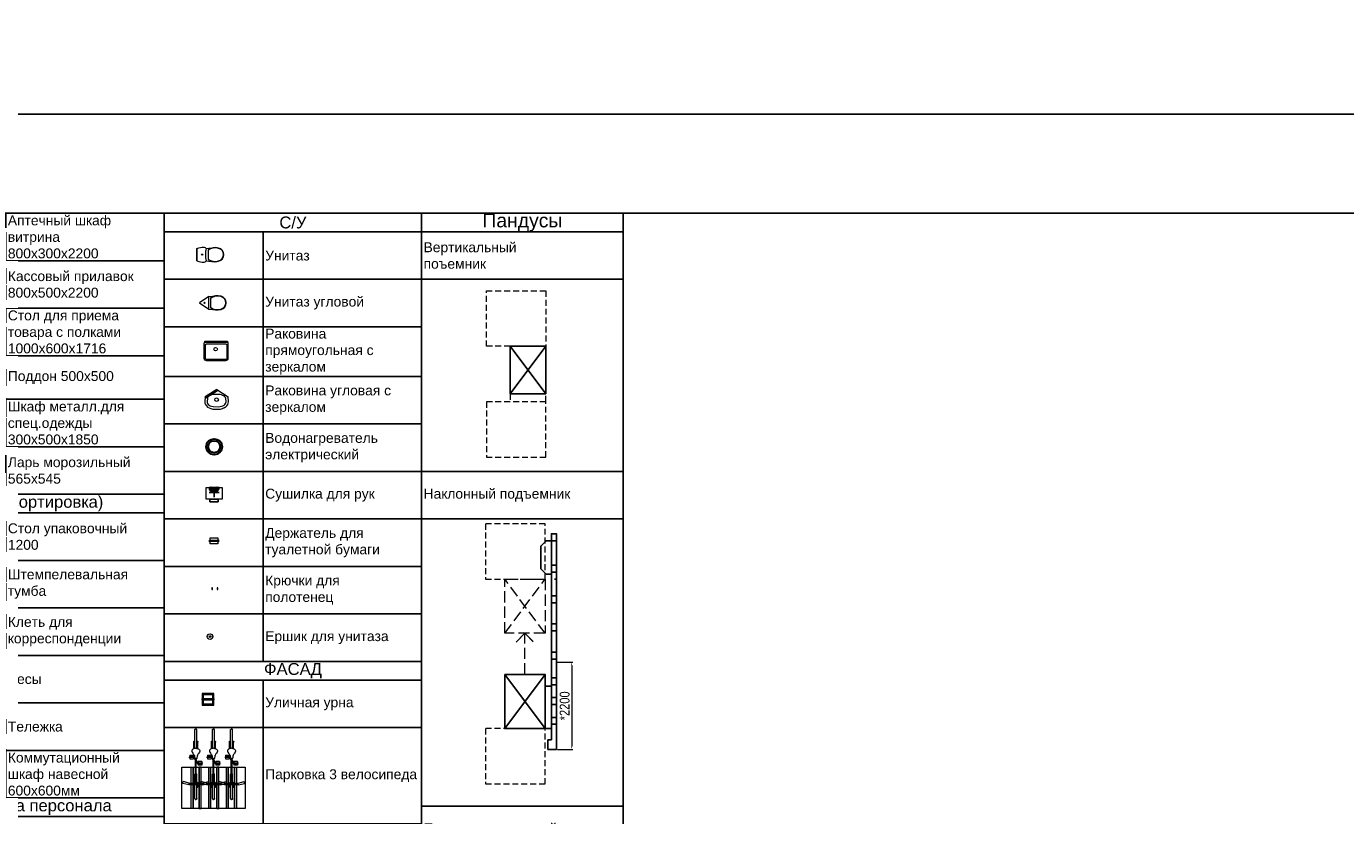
# Model space of a CAD drawing. Header units: millimetres. Extents: x -692150 to 2662533, y -95416 to 65084.
# Tile 463 of 656: x -49986 to -16668, y -42673 to -22735. Entities that reach past the tile are written whole.
import ezdxf
from ezdxf import colors
from ezdxf.entities.mleader import LeaderData, LeaderLine
from ezdxf.math import Vec2, Vec3

# ---------------------------------------------------------------- set-up
doc = ezdxf.new("R2010")
doc.units = ezdxf.units.MM
for name, pattern in [('( Hidden )', [0.375, 0.25, -0.125]), ('HIDDENX2', [19.05, 12.7, -6.35]), ('Невидимая', [391.222223, 282.222223, -109])]:
    doc.linetypes.add(name, pattern=pattern)
doc.layers.get('Defpoints').update_dxf_attribs({"color": 30})
doc.layers.add('09_АР_Мебель', color=7, linetype='Continuous', lineweight=9, true_color=0x000000)
doc.layers.add('1. ПОДЛОЖКА', color=7, linetype='Continuous', lineweight=0, true_color=0x9b9292)
for name, color, linetype, lineweight in [('10_АР_Мебель размеры', 255, 'Continuous', 0), ('16_АР_Благоустройство', 7, 'Continuous', 25), ('20_АР_Сантехника', 250, 'Continuous', 0)]:
    doc.layers.add(name, color=color, linetype=linetype, lineweight=lineweight)
for name, color, linetype in [('24_АС_МГН', 10, 'Continuous'), ('ВК', 7, 'Continuous'), ('ЭОМ', 7, 'Continuous')]:
    doc.layers.add(name, color=color, linetype=linetype)
doc.styles.add('_ТЕКСТОВЫЙ', font='arial.ttf', dxfattribs={"width": 0.8})
doc.styles.add('HVAC_AEP', font='arial.ttf')
doc.styles.get("Standard").update_dxf_attribs({"font": 'arial.ttf'})
doc.dimstyles.new('Rosbank', dxfattribs={"dimtxt": 150, "dimasz": 80, "dimexe": 30, "dimexo": 30, "dimgap": 50, "dimtad": 1, "dimdec": 0, "dimrnd": 5, "dimtxsty": 'Standard', "dimcen": 0, "dimclrd": 256, "dimclre": 256, "dimclrt": 256, "dimadec": 0, "dimazin": 0, "dimtfac": 1, "dimtdec": 0, "dimtmove": 0, "dimatfit": 3, "dimfxl": 1, "dimlwd": -1, "dimlwe": -1, "dimarcsym": 0})

# ---------------------------------------------------------------- blocks, each defined once
blk = doc.blocks.new('*T217')
at = {"color": 0, "linetype": 'ByBlock', "lineweight": 9, "transparency": 16777216}
blk.add_line((0, 0), (6500, 0), dxfattribs=at)
at = {"color": 0, "linetype": 'ByBlock', "lineweight": -2, "transparency": 16777216}
for p, q in [((0, 0), (0, -7100)), ((2500, 0), (2500, -7100)), ((6500, 0), (6500, -7100)), ((0, -1200), (6500, -1200)), ((0, -2400), (6500, -2400)), ((0, -3600), (6500, -3600)), ((0, -4700), (6500, -4700)), ((0, -5900), (6500, -5900)), ((0, -7100), (6500, -7100))]:
    blk.add_line(p, q, dxfattribs=at)
at = {"color": 0, "transparency": 16777216, "char_height": 250, "width": 3900, "attachment_point": 4, "style": 'HVAC_AEP'}
for s, insert in [('Аптечный шкаф^Jвитрина^J800х300х2200', (2550, -600)), ('Кассовый прилавок^J800х500х2200', (2550, -1800)), ('Стол для приема^Jтовара с полками^J1000х600х1716', (2550, -3000)), ('Поддон 500х500', (2550, -4150)), ('Шкаф металл.для^Jспец.одежды^J300х500х1850', (2550, -5300)), ('Ларь морозильный^J565х545', (2550, -6500))]:
    blk.add_mtext(s, dxfattribs=dict(at, insert=insert))
blk = doc.blocks.new('*T218')
at = {"color": 0, "linetype": 'ByBlock', "lineweight": -2, "transparency": 16777216}
for p, q in [((0, 0), (6500, 0)), ((0, 0), (0, -7670)), ((6500, 0), (6500, -7670)), ((0, -470), (6500, -470)), ((2500, -470), (2500, -7670)), ((0, -1670), (6500, -1670)), ((0, -2870), (6500, -2870)), ((0, -4070), (6500, -4070)), ((0, -5270), (6500, -5270)), ((0, -6470), (6500, -6470)), ((0, -7670), (6500, -7670))]:
    blk.add_line(p, q, dxfattribs=at)
at = {"color": 0, "lineweight": 15, "transparency": 16777216, "style": 'HVAC_AEP'}
for s, insert, char_height, width, attachment_point in [('БЭК (сортировка)', (3250, -235), 300, 6497, 5), ('Стол упаковочный^J1200', (2550, -1070), 250, 3900, 4), ('Штемпелевальная^Jтумба', (2550, -2270), 250, 3900, 4), ('Клеть для^Jкорреспонденции', (2550, -3470), 250, 3900, 4), ('Весы', (2550, -4670), 250, 3900, 4), ('Тележка', (2550, -5870), 250, 3900, 4), ('Коммутационный^Jшкаф навесной^J600х600мм', (2550, -7070), 250, 3900, 4)]:
    blk.add_mtext(s, dxfattribs=dict(at, insert=insert, char_height=char_height, width=width, attachment_point=attachment_point))
blk = doc.blocks.new('*T219')
at = {"color": 0, "linetype": 'ByBlock', "lineweight": -2, "transparency": 16777216}
for p, q in [((0, 0), (6500, 0)), ((0, 0), (0, -12370)), ((6500, 0), (6500, -12370)), ((0, -470), (6500, -470)), ((2500, -470), (2500, -12370)), ((0, -1770), (6500, -1770)), ((0, -3070), (6500, -3070)), ((0, -4370), (6500, -4370)), ((0, -5670), (6500, -5670)), ((0, -6970), (6500, -6970)), ((0, -8270), (6500, -8270)), ((0, -9570), (6500, -9570)), ((0, -10870), (6500, -10870)), ((0, -12370), (6500, -12370))]:
    blk.add_line(p, q, dxfattribs=at)
at = {"color": 0, "lineweight": 15, "transparency": 16777216, "style": 'HVAC_AEP'}
for s, insert, char_height, width, attachment_point in [('Комната персонала', (3250, -235), 300, 6497, 5), ('Стул ISO (черная^Jткань)', (2550, -1120), 250, 3900, 4), ('Кухонная тумба^Jнапольная с мойкой', (2550, -2420), 250, 3900, 4), ('Кухонный шкаф 600', (2550, -3720), 250, 3900, 4), ('Кухонная тумба^Jнапольная с дверцей^J600', (2550, -5020), 250, 3900, 4), ('Кухонная тумба^Jнапольная с ящиком^J800', (2550, -6320), 250, 3900, 4), ('Кухонный шкаф^Jнавесной 600', (2550, -7620), 250, 3900, 4), ('Кухонный шкаф^Jнавесной 400', (2550, -8920), 250, 3900, 4), ('Стол обеденный^JСтол (розетка для^Jчайника)', (2550, -10220), 250, 3900, 4), ('Холодильник^JХолодильник^J(розетка под СВЧ)', (2550, -11620), 250, 3900, 4)]:
    blk.add_mtext(s, dxfattribs=dict(at, insert=insert, char_height=char_height, width=width, attachment_point=attachment_point))
blk = doc.blocks.new('*T220')
at = {"color": 0, "linetype": 'ByBlock', "lineweight": -2, "transparency": 16777216}
for p, q in [((0, 0), (6500, 0)), ((0, 0), (0, -11322)), ((6500, 0), (6500, -11322)), ((0, -470), (6500, -470)), ((2500, -470), (2500, -11322)), ((0, -1670), (6500, -1670)), ((0, -2870), (6500, -2870)), ((0, -4122), (6500, -4122)), ((0, -5322), (6500, -5322)), ((0, -6522), (6500, -6522)), ((0, -7722), (6500, -7722)), ((0, -8922), (6500, -8922)), ((0, -10122), (6500, -10122)), ((0, -11322), (6500, -11322))]:
    blk.add_line(p, q, dxfattribs=at)
at = {"color": 0, "lineweight": 15, "transparency": 16777216, "style": 'HVAC_AEP'}
for s, insert, char_height, width, attachment_point in [('С/У', (3250, -235), 300, 6497, 5), ('Унитаз', (2550, -1070), 250, 3900, 4), ('Унитаз угловой', (2550, -2270), 250, 3900, 4), ('Раковина прямоугольная с зеркалом', (2550, -3496), 250, 3900, 4), ('Раковина угловая с зеркалом', (2550, -4722), 250, 3900, 4), ('Водонагреватель^Jэлектрический', (2550, -5922), 250, 3900, 4), ('Сушилка для рук', (2550, -7122), 250, 3900, 4), ('Держатель для^Jтуалетной бумаги', (2550, -8322), 250, 3900, 4), ('Крючки для^Jполотенец', (2550, -9522), 250, 3900, 4), ('Ершик для унитаза', (2550, -10722), 250, 3900, 4)]:
    blk.add_mtext(s, dxfattribs=dict(at, insert=insert, char_height=char_height, width=width, attachment_point=attachment_point))
blk = doc.blocks.new('A$C31D87A00')
at = {"layer": '1. ПОДЛОЖКА', "flags": 128}
for points in [[(0, -159), (0, 159, -0.088516), (179, 190, -0.216396), (231, 156), (443, 178)], [(0, 159), (0, -159, 0.088516), (179, -190, 0.236942), (231, -156), (443, -178)], [(231, 156, 0.100176), (231, -156, -2.834723)], [(280, 122), (280, -122, 0.234943), (548, -166, 0.79706), (548, 165, 0.235162), (280, 122, 0.760119)]]:
    blk.add_lwpolyline(points, format="xyb", dxfattribs=at)
blk.add_lwpolyline([(280, 112), (280, -113, 0.238364), (546, -158, 0.798234), (546, 157, 0.238588)], format="xyb", close=True, dxfattribs=at)
at = {"layer": '1. ПОДЛОЖКА'}
blk.add_circle((132, 0), 15, dxfattribs=at)
at = {"layer": '20_АР_Сантехника', "flags": 128}
for points in [[(0, -159), (0, 159, -0.088516), (179, 190, -0.216396), (231, 156), (443, 178)], [(0, 159), (0, -159, 0.088516), (179, -190, 0.236942), (231, -156), (443, -178)], [(231, 156, 0.100176), (231, -156, -2.834723)], [(280, 122), (280, -122, 0.234943), (548, -166, 0.79706), (548, 165, 0.235162), (280, 122, 0.760119)]]:
    blk.add_lwpolyline(points, format="xyb", dxfattribs=at)
blk.add_lwpolyline([(280, 112), (280, -113, 0.238364), (546, -158, 0.798234), (546, 157, 0.238588)], format="xyb", close=True, dxfattribs=at)
at = {"layer": '20_АР_Сантехника'}
blk.add_circle((132, 0), 15, dxfattribs=at)
blk = doc.blocks.new('A$C13E67AF4')
at = {"layer": '1. ПОДЛОЖКА', "flags": 128}
for points in [[(240, 160), (0, 0), (240, -160)], [(240, 160), (443, 178)], [(240, -160), (240, 160)], [(240, -160), (443, -178)]]:
    blk.add_lwpolyline(points, dxfattribs=at)
blk.add_lwpolyline([(280, 122), (280, -122, 0.234943), (548, -166, 0.79706), (548, 165, 0.235162), (280, 122, 0.760119)], format="xyb", dxfattribs=at)
blk.add_lwpolyline([(280, 112), (280, -113, 0.238364), (546, -158, 0.798234), (546, 157, 0.238588)], format="xyb", close=True, dxfattribs=at)
at = {"layer": '1. ПОДЛОЖКА'}
blk.add_circle((132, 0), 15, dxfattribs=at)
at = {"layer": '20_АР_Сантехника', "flags": 128}
for points in [[(240, 160), (0, 0), (240, -160)], [(240, 160), (443, 178)], [(240, -160), (240, 160)], [(240, -160), (443, -178)]]:
    blk.add_lwpolyline(points, dxfattribs=at)
blk.add_lwpolyline([(280, 122), (280, -122, 0.234943), (548, -166, 0.79706), (548, 165, 0.235162), (280, 122, 0.760119)], format="xyb", dxfattribs=at)
blk.add_lwpolyline([(280, 112), (280, -113, 0.238364), (546, -158, 0.798234), (546, 157, 0.238588)], format="xyb", close=True, dxfattribs=at)
at = {"layer": '20_АР_Сантехника'}
blk.add_circle((132, 0), 15, dxfattribs=at)
blk = doc.blocks.new('A$C62AB405E')
at = {"layer": '1. ПОДЛОЖКА', "flags": 128}
for points in [[(-240, 0), (240, 0, -0.414214), (300, -60), (300, -440, -0.414214), (240, -500), (-240, -500, -0.414214), (-300, -440), (-300, -60, -0.414214)], [(-240, -73), (240, -73, -0.414214), (270, -103), (270, -440, -0.414214), (240, -470), (-240, -470, -0.414214), (-270, -440), (-270, -103, -0.414214)], [(35, -207, -0.967996), (-58, -207, -0.967996)]]:
    blk.add_lwpolyline(points, format="xyb", close=True, dxfattribs=at)
blk.add_lwpolyline([(-284, 0), (284, 0), (284, -38), (-284, -38)], close=True, dxfattribs=at)
at = {"layer": '20_АР_Сантехника', "flags": 128}
for points in [[(-240, 0), (240, 0, -0.414214), (300, -60), (300, -440, -0.414214), (240, -500), (-240, -500, -0.414214), (-300, -440), (-300, -60, -0.414214)], [(-240, -73), (240, -73, -0.414214), (270, -103), (270, -440, -0.414214), (240, -470), (-240, -470, -0.414214), (-270, -440), (-270, -103, -0.414214)], [(35, -207, -0.967996), (-58, -207, -0.967996)]]:
    blk.add_lwpolyline(points, format="xyb", close=True, dxfattribs=at)
blk.add_lwpolyline([(-284, 0), (284, 0), (284, -38), (-284, -38)], close=True, dxfattribs=at)
blk = doc.blocks.new('A$C0FE146CA')
at = {"layer": '1. ПОДЛОЖКА', "flags": 128}
for points in [[(0, 0), (-289, -185)], [(-289, -185), (0, 0)], [(0, 0), (287, -187)], [(16, -25), (0, 0)], [(-289, -185), (-302, -316), (-298, -352), (-283, -386), (-260, -418), (-229, -446), (-191, -469), (-148, -486), (-101, -496), (48, -500), (96, -496), (143, -486), (187, -469), (224, -446), (256, -418), (279, -386), (293, -352), (298, -316), (287, -187)], [(-273, -210), (-289, -185)], [(-273, -210), (16, -25)], [(-227, -114), (-227, -114)], [(222, -114), (222, -114)], [(187, -469), (143, -486)], [(224, -446), (187, -469)]]:
    blk.add_lwpolyline(points, dxfattribs=at)
blk.add_lwpolyline([(187, -167), (158, -151), (124, -138), (87, -130), (47, -127), (-92, -130), (-129, -138), (-163, -151), (-191, -167), (-214, -186), (-229, -207), (-237, -226), (-241, -314), (-238, -337), (-229, -357), (-214, -378), (-191, -397), (-163, -413), (-129, -426), (-92, -434), (47, -437), (87, -434), (124, -426), (158, -413), (187, -397), (209, -378), (225, -357), (234, -336), (237, -314), (233, -226), (225, -207), (209, -186)], close=True, dxfattribs=at)
blk.add_lwpolyline([(41, -261, -0.967996), (-51, -261, -0.967996)], format="xyb", close=True, dxfattribs=at)
at = {"layer": '20_АР_Сантехника', "flags": 128}
for points in [[(0, 0), (-289, -185)], [(-289, -185), (0, 0)], [(0, 0), (287, -187)], [(16, -25), (0, 0)], [(-289, -185), (-302, -316), (-298, -352), (-283, -386), (-260, -418), (-229, -446), (-191, -469), (-148, -486), (-101, -496), (48, -500), (96, -496), (143, -486), (187, -469), (224, -446), (256, -418), (279, -386), (293, -352), (298, -316), (287, -187)], [(-273, -210), (-289, -185)], [(-273, -210), (16, -25)], [(-227, -114), (-227, -114)], [(222, -114), (222, -114)], [(187, -469), (143, -486)], [(224, -446), (187, -469)]]:
    blk.add_lwpolyline(points, dxfattribs=at)
blk.add_lwpolyline([(187, -167), (158, -151), (124, -138), (87, -130), (47, -127), (-92, -130), (-129, -138), (-163, -151), (-191, -167), (-214, -186), (-229, -207), (-237, -226), (-241, -314), (-238, -337), (-229, -357), (-214, -378), (-191, -397), (-163, -413), (-129, -426), (-92, -434), (47, -437), (87, -434), (124, -426), (158, -413), (187, -397), (209, -378), (225, -357), (234, -336), (237, -314), (233, -226), (225, -207), (209, -186)], close=True, dxfattribs=at)
blk.add_lwpolyline([(41, -261, -0.967996), (-51, -261, -0.967996)], format="xyb", close=True, dxfattribs=at)
blk = doc.blocks.new('A$C436D765E')
at = {"layer": '09_АР_Мебель', "lineweight": 0}
for radius in [200, 150]:
    blk.add_circle((0, 0), radius, dxfattribs=at)
at = {"layer": '1. ПОДЛОЖКА'}
for radius in [200, 150]:
    blk.add_circle((0, 0), radius, dxfattribs=at)
at = {"layer": 'ВК', "color": 162, "lineweight": 30, "true_color": 0x002eb8}
for radius in [200, 150]:
    blk.add_circle((0, 0), radius, dxfattribs=at)
blk = doc.blocks.new('A$C393234FD')
at = {"layer": '09_АР_Мебель'}
for radius in [70, 23.1]:
    blk.add_circle((0, 0), radius, dxfattribs=at)
at = {"layer": '1. ПОДЛОЖКА'}
for radius in [70, 23.1]:
    blk.add_circle((0, 0), radius, dxfattribs=at)
blk = doc.blocks.new('A$C409F62D7')
at = {"layer": 'ЭОМ', "linetype": 'Continuous'}
h = blk.add_hatch(color=5, dxfattribs=at)
edge = h.paths.add_edge_path()
edge.add_line((-250, 0), (-125, 0))
edge.add_line((-125, 0), (-125, 125))
edge.add_arc((-125, 0), 125, 90, 180)
edge = h.paths.add_edge_path()
edge.add_arc((-125, 0), 125, 360, 450)
edge.add_line((-125, 125), (-125, 0))
edge.add_line((-125, 0), (0, 0))
at = {"layer": 'ЭОМ', "color": 5, "linetype": 'Continuous'}
for p, q in [((-125, 125), (-250, 125)), ((-250, 0), (0, 0)), ((-125, 125), (-125, 250)), ((-125, 125), (0, 125))]:
    blk.add_line(p, q, dxfattribs=at)
blk.add_arc((-125, 0), 125, 0, 180, dxfattribs=at)
for p in [(-200, 0), (-50, 0)]:
    blk.add_point(p, dxfattribs=at)
blk = doc.blocks.new('A$C78871F88')
at = {"layer": '1. ПОДЛОЖКА'}
for points in [[(0, 0), (-401, 0), (-401, 300), (0, 300)], [(-308, -64), (-100, -64), (-100, 0), (-308, 0)]]:
    blk.add_lwpolyline(points, close=True, dxfattribs=at)
at = {"layer": '20_АР_Сантехника', "flags": 128}
for points in [[(-401, 300), (0, 300), (0, 0), (-401, 0)], [(-308, 0), (-100, 0), (-100, -64), (-308, -64)]]:
    blk.add_lwpolyline(points, close=True, dxfattribs=at)
at = {"layer": 'ЭОМ', "lineweight": 15, "rotation": 180}
blk.add_blockref('A$C409F62D7', (-325, 300), dxfattribs=at)
blk = doc.blocks.new('A$C0C935C89')
at = {"layer": '1. ПОДЛОЖКА'}
for points in [[(0, -150), (-200, -150), (-200, 0), (0, 0)], [(-217, -58), (-200, -58), (-200, -99), (-217, -99)], [(0, -69), (-200, -69), (-200, -82), (0, -82)], [(16, -99), (0, -99), (0, -54), (16, -54)]]:
    blk.add_lwpolyline(points, close=True, dxfattribs=at)
at = {"layer": '20_АР_Сантехника', "flags": 128}
for points in [[(-200, 0), (0, 0), (0, -150), (-200, -150)], [(-200, -58), (-217, -58), (-217, -99), (-200, -99)], [(16, -54), (0, -54), (0, -96), (16, -96)]]:
    blk.add_lwpolyline(points, close=True, dxfattribs=at)
for points in [[(0, -69), (-200, -69)], [(0, -82), (-200, -82)]]:
    blk.add_lwpolyline(points, dxfattribs=at)
blk = doc.blocks.new('A$C430C167F')
at = {"layer": '1. ПОДЛОЖКА'}
for points in [[(16, 0), (0, 0), (0, -42), (16, -42)], [(136, -42), (152, -42), (152, 0), (136, 0)]]:
    blk.add_lwpolyline(points, close=True, dxfattribs=at)
at = {"layer": '20_АР_Сантехника', "flags": 128}
for points in [[(16, 0), (0, 0), (0, -42), (16, -42)], [(152, 0), (136, 0), (136, -42), (152, -42)]]:
    blk.add_lwpolyline(points, close=True, dxfattribs=at)
blk = doc.blocks.new('МГН')
at = {"layer": '24_АС_МГН', "color": 240, "linetype": '( Hidden )', "lineweight": 5, "ltscale": 600}
for points in [[(0, -1800), (0, -400), (1501, -400), (1501, -1800), (0, -1800)], [(601, -2000), (601, -1800)], [(1501, -1800), (1501, -2000)], [(1501, -4600), (1501, -3200), (0, -3200), (0, -4600), (1501, -4600)]]:
    blk.add_lwpolyline(points, dxfattribs=at)
at = {"layer": '24_АС_МГН', "color": 240}
blk.add_lwpolyline([(1501, -2000), (601, -3200), (1501, -3200), (1501, -2000), (601, -2000), (1501, -3200), (601, -3200), (601, -2000), (1501, -2000)], dxfattribs=at)
blk = doc.blocks.new('*T226')
at = {"color": 0, "linetype": 'ByBlock', "lineweight": -2, "transparency": 16777216}
for p, q in [((0, 0), (5089, 0)), ((0, 0), (0, -24763)), ((5089, 0), (5089, -24763)), ((0, -470), (5089, -470)), ((0, -1670), (5089, -1670)), ((0, -6522), (5089, -6522)), ((0, -7722), (5089, -7722)), ((0, -14975), (5089, -14975)), ((0, -16175), (5089, -16175)), ((0, -23563), (5089, -23563)), ((0, -24763), (5089, -24763))]:
    blk.add_line(p, q, dxfattribs=at)
at = {"color": 0, "lineweight": 15, "transparency": 16777216, "style": 'HVAC_AEP'}
for s, insert, char_height, width, attachment_point in [('Пандусы', (2545, -235), 350, 5086.26, 5), ('Вертикальный^Jпоъемник', (50, -1070), 250, 4989.26, 4), ('Наклонный подъемник ', (50, -7122), 250, 4989.26, 4), ('Пандус с площадкой', (50, -15575), 250, 4989.26, 4)]:
    blk.add_mtext(s, dxfattribs=dict(at, insert=insert, char_height=char_height, width=width, attachment_point=attachment_point))
blk = doc.blocks.new('*D69')
at = {"layer": '24_АС_МГН', "lineweight": 0, "transparency": 16777216}
for p, q in [((-4300, -315), (-4300, -703)), ((-2100, -315), (-2100, -703)), ((-2180, -673), (-4220, -673))]:
    blk.add_line(p, q, dxfattribs=at)
at = {"layer": '24_АС_МГН', "lineweight": 30, "transparency": 16777216}
for points in [[(-4220, -660), (-4220, -686), (-4300, -673)], [(-2180, -660), (-2180, -686), (-2100, -673)]]:
    blk.add_solid(points, dxfattribs=at)
at = {"layer": 'Defpoints', "color": 0, "lineweight": 30, "transparency": 16777216}
for p in [(-4300, -285), (-2100, -285), (-4300, -673)]:
    blk.add_point(p, dxfattribs=at)
at = {"layer": '24_АС_МГН', "lineweight": 0, "transparency": 16777216, "insert": (-3200, -495), "char_height": 250, "attachment_point": 5, "style": '_ТЕКСТОВЫЙ'}
blk.add_mtext('*2200', dxfattribs=at)
blk = doc.blocks.new('_Dot')
at = {"color": 0, "linetype": 'ByBlock', "lineweight": -2}
blk.add_line((-0.5, 0), (-1, 0), dxfattribs=at)
at = {"color": 0, "linetype": 'ByBlock', "const_width": 0.5}
blk.add_lwpolyline([(-0.25, 0, 1), (0.25, 0, 1)], format="xyb", close=True, dxfattribs=at)
blk = doc.blocks.new('*T232')
at = {"color": 0, "linetype": 'ByBlock', "lineweight": -2, "transparency": 16777216}
for p, q in [((0, 0), (6500, 0)), ((0, 0), (0, -13160)), ((6500, 0), (6500, -13160)), ((0, -470), (6500, -470)), ((2500, -470), (2500, -13160)), ((0, -1670), (6500, -1670)), ((0, -4106), (6500, -4106)), ((0, -6559), (6500, -6559)), ((0, -9073), (6500, -9073)), ((0, -10313), (6500, -10313)), ((0, -11582), (6500, -11582)), ((0, -13160), (6500, -13160))]:
    blk.add_line(p, q, dxfattribs=at)
at = {"color": 0, "lineweight": 15, "transparency": 16777216, "style": 'HVAC_AEP'}
for s, insert, char_height, width, attachment_point in [('ФАСАД', (3250, -235), 300, 6497, 5), ('Уличная урна', (2550, -1070), 250, 3900, 4), ('Парковка 3 велосипеда ', (2550, -2888), 250, 3900, 4), ('Парковка 2 велосипеда ', (2550, -5333), 250, 3900, 4), ('Тактильная плитка^J500х500х5мм^J(высота тактильных^Jрифов 5 мм)^JЦвет: Желтый', (2550, -7816), 250, 3900, 4), ('Почтовый ящик^JУличный', (2550, -9693), 250, 3900, 4), ('Решетка грязесборная в тамбур', (2550, -10948), 250, 3900, 4), ('Решетка грязесборная^Jплощадка перед входом', (2550, -12371), 250, 3900, 4)]:
    blk.add_mtext(s, dxfattribs=dict(at, insert=insert, char_height=char_height, width=width, attachment_point=attachment_point))
blk = doc.blocks.new('A$C03ED3497')
at = {"layer": '16_АР_Благоустройство', "lineweight": 0}
for points in [[(-150, -164), (150, -164), (150, 136), (-150, 136)], [(150, 136), (-150, 136), (-150, -164), (150, -164)], [(-145, -159), (145, -159), (145, 131), (-145, 131)], [(-145, 0), (145, 0), (145, -23), (-145, -23)], [(-125, -139), (125, -139), (125, 111), (-125, 111)], [(125, -139), (-125, -139), (-125, 111), (125, 111)], [(-125, -23), (125, -23), (125, 0), (-125, 0)]]:
    blk.add_lwpolyline(points, close=True, dxfattribs=at)
blk = doc.blocks.new('A$C515B42CB')
at = {"layer": '09_АР_Мебель'}
for p, q in [((-408, 342), (-453, 330)), ((-369, 190), (-408, 342)), ((-1292, 37), (-1750, 37)), ((-1285, 62), (-1473, 62)), ((-1473, 42), (-1473, 62)), ((-1291, 42), (-1473, 42)), ((-1468, 64), (-1468, 62)), ((-1468, 64), (-1449, 64)), ((-1465, 66), (-1465, 64)), ((-1465, 66), (-1452, 66)), ((-1465, 42), (-1465, 37)), ((-1452, 66), (-1452, 64)), ((-1452, 42), (-1452, 37)), ((-1449, 64), (-1449, 62)), ((-485, 24), (-1028, 24)), ((-925, 66), (-1008, 24)), ((-900, 61), (-978, 24)), ((-959, 162), (-959, 72)), ((-959, 162), (-866, 162)), ((-959, 72), (-866, 72)), ((-929, 162), (-929, 168)), ((-929, 168), (-913, 168)), ((-929, 72), (-929, 66)), ((-929, 66), (-913, 66)), ((-923, 72), (-923, 162)), ((-919, 172), (-913, 172)), ((-919, 172), (-919, 168)), ((-906, 172), (-913, 172)), ((-896, 168), (-913, 168)), ((-913, 72), (-913, 162)), ((-896, 66), (-913, 66)), ((-906, 172), (-906, 168)), ((-902, 72), (-902, 162)), ((-900, 66), (-900, 61)), ((-896, 162), (-896, 168)), ((-896, 72), (-896, 66)), ((-866, 162), (-866, 72)), ((-441, 37), (-625, 37)), ((-477, 27), (-441, 27)), ((-405, 24), (-468, 24)), ((-414, 179), (-453, 330)), ((-441, 37), (-441, 27)), ((-421, 31), (-421, 24)), ((-369, 190), (-414, 179)), ((-405, 42), (-410, 42)), ((-405, 181), (-405, -157)), ((-374, 189), (-374, -165)), ((-313, 62), (-374, 62)), ((-313, 42), (-374, 42)), ((-30, 37), (-374, 37)), ((-318, 64), (-337, 64)), ((-337, 64), (-337, 62)), ((-321, 66), (-333, 66)), ((-333, 66), (-333, 64)), ((-333, 42), (-333, 37)), ((-321, 66), (-321, 64)), ((-321, 42), (-321, 37)), ((-318, 64), (-318, 62)), ((-313, 42), (-313, 62)), ((-1292, -13), (-1750, -13)), ((-1291, -18), (-1473, -18)), ((-1473, -38), (-1473, -18)), ((-1285, -38), (-1473, -38)), ((-1468, -40), (-1468, -38)), ((-1468, -40), (-1449, -40)), ((-1465, -18), (-1465, -13)), ((-1465, -42), (-1465, -40)), ((-1465, -42), (-1452, -42)), ((-1452, -18), (-1452, -13)), ((-1452, -42), (-1452, -40)), ((-1449, -40), (-1449, -38)), ((-1120, -138), (-1120, -48)), ((-1120, -48), (-1027, -48)), ((-1120, -138), (-1027, -138)), ((-1090, -48), (-1090, -42)), ((-1090, -42), (-1073, -42)), ((-1090, -138), (-1090, -144)), ((-1090, -144), (-1073, -144)), ((-1086, -37), (-1008, 0)), ((-1086, -42), (-1086, -37)), ((-1084, -48), (-1084, -138)), ((-1080, -148), (-1080, -144)), ((-1080, -148), (-1073, -148)), ((-1057, -42), (-1073, -42)), ((-1073, -48), (-1073, -138)), ((-1057, -144), (-1073, -144)), ((-1067, -148), (-1073, -148)), ((-1067, -148), (-1067, -144)), ((-1063, -48), (-1063, -138)), ((-1061, -42), (-978, 0)), ((-1057, -48), (-1057, -42)), ((-1057, -138), (-1057, -144)), ((-485, 0), (-1027, 0)), ((-1027, -138), (-1027, -48)), ((-441, -13), (-625, -13)), ((-477, -3), (-441, -3)), ((-405, 0), (-468, 0)), ((-414, -155), (-453, -306)), ((-408, -318), (-453, -306)), ((-441, -3), (-441, -13)), ((-421, -7), (-421, 0)), ((-369, -166), (-414, -155)), ((-405, -18), (-410, -18)), ((-369, -166), (-408, -318)), ((-405, -38), (-374, -38)), ((-30, -13), (-374, -13)), ((-313, -18), (-374, -18)), ((-313, -38), (-374, -38)), ((-337, -40), (-337, -38)), ((-318, -40), (-337, -40)), ((-333, -18), (-333, -13)), ((-333, -42), (-333, -40)), ((-321, -42), (-333, -42)), ((-321, -18), (-321, -13)), ((-321, -42), (-321, -40)), ((-318, -40), (-318, -38)), ((-313, -38), (-313, -18))]:
    blk.add_line(p, q, dxfattribs=at)
blk.add_lwpolyline([(-482, 7), (-472, 7), (-472, 17), (-482, 17)], close=True, dxfattribs=at)
for radius in [15, 9.74]:
    blk.add_circle((-477, 12), radius, dxfattribs=at)
for points in [[(-1750, 37), (-1766, 35), (-1779, 26), (-1783, 17), (-1783, 12)], [(-1750, -13), (-1766, -11), (-1779, -2), (-1783, 7), (-1783, 12)], [(-1296, 12), (-1283, 68), (-1254, 105), (-1219, 112), (-1170, 90), (-1134, 61), (-1109, 50), (-1091, 44), (-1065, 41), (-1041, 37), (-1029, 28), (-1026, 12)], [(-1296, 12), (-1283, -44), (-1254, -82), (-1219, -88), (-1170, -66), (-1134, -38), (-1109, -26), (-1091, -20), (-1065, -17), (-1041, -13), (-1029, -4), (-1026, 12)], [(-441, 37), (-433, 52), (-419, 60), (-405, 62)], [(-421, 31), (-417, 39), (-414, 41), (-410, 42)], [(-30, 37), (-14, 35), (-1, 26), (2, 17), (3, 12)], [(-30, -13), (-14, -11), (-1, -2), (2, 7), (3, 12)], [(-441, -13), (-433, -28), (-419, -36), (-405, -38)], [(-421, -7), (-417, -15), (-414, -17), (-410, -18)]]:
    blk.add_spline(points, degree=3, dxfattribs=at)
for points in [[(-625, 37), (-630, 37), (-640, 37), (-649, 31), (-652, 27)], [(-625, -13), (-630, -13), (-640, -13), (-649, -7), (-652, -3)]]:
    blk.add_open_spline(points, degree=3, knots=[0, 0, 0, 0, 0.0159733, 0.03042348, 0.03042348, 0.03042348, 0.03042348], dxfattribs=at)
at = {"layer": '1. ПОДЛОЖКА'}
for p, q in [((-408, 342), (-453, 330)), ((-369, 190), (-408, 342)), ((-1292, 37), (-1750, 37)), ((-1285, 62), (-1473, 62)), ((-1473, 42), (-1473, 62)), ((-1291, 42), (-1473, 42)), ((-1468, 64), (-1468, 62)), ((-1468, 64), (-1449, 64)), ((-1465, 66), (-1465, 64)), ((-1465, 66), (-1452, 66)), ((-1465, 42), (-1465, 37)), ((-1452, 66), (-1452, 64)), ((-1452, 42), (-1452, 37)), ((-1449, 64), (-1449, 62)), ((-485, 24), (-1028, 24)), ((-925, 66), (-1008, 24)), ((-900, 61), (-978, 24)), ((-959, 162), (-959, 72)), ((-959, 162), (-866, 162)), ((-959, 72), (-866, 72)), ((-929, 162), (-929, 168)), ((-929, 168), (-913, 168)), ((-929, 72), (-929, 66)), ((-929, 66), (-913, 66)), ((-923, 72), (-923, 162)), ((-919, 172), (-913, 172)), ((-919, 172), (-919, 168)), ((-906, 172), (-913, 172)), ((-896, 168), (-913, 168)), ((-913, 72), (-913, 162)), ((-896, 66), (-913, 66)), ((-906, 172), (-906, 168)), ((-902, 72), (-902, 162)), ((-900, 66), (-900, 61)), ((-896, 162), (-896, 168)), ((-896, 72), (-896, 66)), ((-866, 162), (-866, 72)), ((-441, 37), (-625, 37)), ((-477, 27), (-441, 27)), ((-405, 24), (-468, 24)), ((-414, 179), (-453, 330)), ((-441, 37), (-441, 27)), ((-421, 31), (-421, 24)), ((-369, 190), (-414, 179)), ((-405, 42), (-410, 42)), ((-405, 181), (-405, -157)), ((-374, 189), (-374, -165)), ((-313, 62), (-374, 62)), ((-313, 42), (-374, 42)), ((-30, 37), (-374, 37)), ((-318, 64), (-337, 64)), ((-337, 64), (-337, 62)), ((-321, 66), (-333, 66)), ((-333, 66), (-333, 64)), ((-333, 42), (-333, 37)), ((-321, 66), (-321, 64)), ((-321, 42), (-321, 37)), ((-318, 64), (-318, 62)), ((-313, 42), (-313, 62)), ((-1292, -13), (-1750, -13)), ((-1291, -18), (-1473, -18)), ((-1473, -38), (-1473, -18)), ((-1285, -38), (-1473, -38)), ((-1468, -40), (-1468, -38)), ((-1468, -40), (-1449, -40)), ((-1465, -18), (-1465, -13)), ((-1465, -42), (-1465, -40)), ((-1465, -42), (-1452, -42)), ((-1452, -18), (-1452, -13)), ((-1452, -42), (-1452, -40)), ((-1449, -40), (-1449, -38)), ((-1120, -138), (-1120, -48)), ((-1120, -48), (-1027, -48)), ((-1120, -138), (-1027, -138)), ((-1090, -48), (-1090, -42)), ((-1090, -42), (-1073, -42)), ((-1090, -138), (-1090, -144)), ((-1090, -144), (-1073, -144)), ((-1086, -37), (-1008, 0)), ((-1086, -42), (-1086, -37)), ((-1084, -48), (-1084, -138)), ((-1080, -148), (-1080, -144)), ((-1080, -148), (-1073, -148)), ((-1057, -42), (-1073, -42)), ((-1073, -48), (-1073, -138)), ((-1057, -144), (-1073, -144)), ((-1067, -148), (-1073, -148)), ((-1067, -148), (-1067, -144)), ((-1063, -48), (-1063, -138)), ((-1061, -42), (-978, 0)), ((-1057, -48), (-1057, -42)), ((-1057, -138), (-1057, -144)), ((-485, 0), (-1027, 0)), ((-1027, -138), (-1027, -48)), ((-441, -13), (-625, -13)), ((-477, -3), (-441, -3)), ((-405, 0), (-468, 0)), ((-414, -155), (-453, -306)), ((-408, -318), (-453, -306)), ((-441, -3), (-441, -13)), ((-421, -7), (-421, 0)), ((-369, -166), (-414, -155)), ((-405, -18), (-410, -18)), ((-369, -166), (-408, -318)), ((-405, -38), (-374, -38)), ((-30, -13), (-374, -13)), ((-313, -18), (-374, -18)), ((-313, -38), (-374, -38)), ((-337, -40), (-337, -38)), ((-318, -40), (-337, -40)), ((-333, -18), (-333, -13)), ((-333, -42), (-333, -40)), ((-321, -42), (-333, -42)), ((-321, -18), (-321, -13)), ((-321, -42), (-321, -40)), ((-318, -40), (-318, -38)), ((-313, -38), (-313, -18))]:
    blk.add_line(p, q, dxfattribs=at)
blk.add_lwpolyline([(-482, 7), (-472, 7), (-472, 17), (-482, 17)], close=True, dxfattribs=at)
for radius in [15, 9.74]:
    blk.add_circle((-477, 12), radius, dxfattribs=at)
for points in [[(-1750, 37), (-1766, 35), (-1779, 26), (-1783, 17), (-1783, 12)], [(-1750, -13), (-1766, -11), (-1779, -2), (-1783, 7), (-1783, 12)], [(-1296, 12), (-1283, 68), (-1254, 105), (-1219, 112), (-1170, 90), (-1134, 61), (-1109, 50), (-1091, 44), (-1065, 41), (-1041, 37), (-1029, 28), (-1026, 12)], [(-1296, 12), (-1283, -44), (-1254, -82), (-1219, -88), (-1170, -66), (-1134, -38), (-1109, -26), (-1091, -20), (-1065, -17), (-1041, -13), (-1029, -4), (-1026, 12)], [(-441, 37), (-433, 52), (-419, 60), (-405, 62)], [(-421, 31), (-417, 39), (-414, 41), (-410, 42)], [(-30, 37), (-14, 35), (-1, 26), (2, 17), (3, 12)], [(-30, -13), (-14, -11), (-1, -2), (2, 7), (3, 12)], [(-441, -13), (-433, -28), (-419, -36), (-405, -38)], [(-421, -7), (-417, -15), (-414, -17), (-410, -18)]]:
    blk.add_spline(points, degree=3, dxfattribs=at)
for points in [[(-625, 37), (-630, 37), (-640, 37), (-649, 31), (-652, 27)], [(-625, -13), (-630, -13), (-640, -13), (-649, -7), (-652, -3)]]:
    blk.add_open_spline(points, degree=3, knots=[0, 0, 0, 0, 0.0159733, 0.03042348, 0.03042348, 0.03042348, 0.03042348], dxfattribs=at)
blk = doc.blocks.new('A$C52A07178')
at = {"layer": '09_АР_Мебель'}
blk.add_lwpolyline([(0, 0), (-1041, 0), (-1041, 1596), (0, 1596)], close=True, dxfattribs=at)
for points in [[(0, 1373), (-1041, 1373)], [(0, 1326), (-1041, 1326)], [(0, 1170), (-1041, 1170)], [(0, 1123), (-1041, 1123)], [(0, 927), (-1041, 927)], [(0, 880), (-1041, 880)], [(0, 724), (-1041, 724)], [(0, 677), (-1041, 677)], [(0, 481), (-1041, 481)], [(0, 434), (-1041, 434)], [(0, 278), (-1041, 278)], [(0, 231), (-1041, 231)]]:
    blk.add_lwpolyline(points, dxfattribs=at)
at = {"layer": '1. ПОДЛОЖКА'}
for points in [[(0, 1596), (0, 0), (-1041, 0), (-1041, 1596)], [(0, 1373), (0, 1326), (-1041, 1326), (-1041, 1373)], [(-1041, 1123), (-1041, 1170), (0, 1170), (0, 1123)], [(0, 880), (0, 927), (-1041, 927), (-1041, 880)], [(-1041, 677), (-1041, 724), (0, 724), (0, 677)], [(0, 434), (0, 481), (-1041, 481), (-1041, 434)], [(-1041, 231), (-1041, 278), (0, 278), (0, 231)]]:
    blk.add_lwpolyline(points, close=True, dxfattribs=at)
blk = doc.blocks.new('откидная платформа')
at = {"color": 4}
blk.add_lwpolyline([(0, -235), (0, -285), (0, -285), (0, -235)], close=True, dxfattribs=at)
at = {"layer": '24_АС_МГН'}
for p, q in [((-3774, 1017), (-2406, 0)), ((-3774, 0), (-2406, 1017)), ((-3774, 0), (-3774, -160)), ((-2706, 0), (-2706, -160)), ((-4057.4, -69.6), (-4300, -69.6)), ((-4300, -69.6), (-4300, -160)), ((-4057.4, -160), (-4057.4, -69.6)), ((970, -160), (-4057.4, -160))]:
    blk.add_line(p, q, dxfattribs=at)
at = {"layer": '24_АС_МГН', "linetype": 'Невидимая', "lineweight": 5}
for p, q in [((-1368, 1017), (0, 0)), ((-1368, 0), (0, 1017))]:
    blk.add_line(p, q, dxfattribs=at)
at = {"layer": '24_АС_МГН', "color": 240, "linetype": '( Hidden )', "lineweight": 5, "ltscale": 600}
for points in [[(-3774, 1500.7), (-5174, 1500.7), (-5174, 0), (-3774, 0), (-3774, 1500.7)], [(1400, 1500.7), (0, 1500.7), (0, 0), (1400, 0), (1400, 1500.7)]]:
    blk.add_lwpolyline(points, dxfattribs=at)
at = {"layer": '24_АС_МГН'}
for points in [[(-2406, 1017), (-2406, 0), (-3774, 0), (-3774, 1017)], [(-3666.7, -160), (-3490.7, -160), (-3490.7, -285), (-3666.7, -285)], [(-3166.7, -160), (-2990.7, -160), (-2990.7, -285), (-3166.7, -285)], [(-2666.7, -160), (-2490.7, -160), (-2490.7, -285), (-2666.7, -285)], [(-2021.4, -160), (-1845.4, -160), (-1845.4, -285), (-2021.4, -285)], [(-1307.5, -160), (-1131.5, -160), (-1131.5, -285), (-1307.5, -285)], [(-601.3, -160), (-425.3, -160), (-425.3, -285), (-601.3, -285)], [(174.1, -160), (350.1, -160), (350.1, -285), (174.1, -285)], [(970, -160), (1146, -160), (1146, -285), (970, -285)]]:
    blk.add_lwpolyline(points, close=True, dxfattribs=at)
at = {"layer": '24_АС_МГН', "linetype": 'Невидимая', "lineweight": 5}
blk.add_lwpolyline([(0, 1017), (0, 0), (-1368, 0), (-1368, 1017)], close=True, dxfattribs=at)
blk.add_lwpolyline([(-2406, 508.5), (-1368, 508.5), (-1580.1, 296.4), (-1368, 508.5), (-1591.6, 732.1), (-1368, 508.5)], dxfattribs=at)
at = {"layer": '24_АС_МГН'}
for points in [[(130, -160), (130, -25), (265, 110), (835, 110), (970, -25), (970, -285)], [(-4300, -160), (-4300, -285), (970, -285)]]:
    blk.add_lwpolyline(points, dxfattribs=at)
at = {"layer": '24_АС_МГН', "lineweight": 0}
dim = blk.add_linear_dim(base=(-4300, -673.1), p1=(-2100, -285), p2=(-4300, -285), text='*<>', dimstyle='Rosbank', override={"dimtxt": 250, "dimrnd": 1, "dimtxsty": '_ТЕКСТОВЫЙ', "dimlwd": 0, "dimlwe": 0}, dxfattribs=at)
dim.commit()
dim.dimension.update_dxf_attribs({"geometry": '*D69', "text_midpoint": (-3200, -495.4)})

msp = doc.modelspace()

# ---------------------------------------------------------------- linework, layer by layer
at = {"layer": 'Defpoints', "color": 1}
msp.add_lwpolyline([(-158394.8, -24951.8), (39622.9, -24951.8), (39622.9, -57789.5), (-158394.8, -57789.5)], close=True, dxfattribs=at)
at = {"layer": 'Defpoints'}
msp.add_lwpolyline([(39622.9, -27455.1), (-153407.1, -27455.1)], dxfattribs=at)

# ---------------------------------------------------------------- block references
for name, p in [('*T217', (-53004.5, -27455.1)), ('*T220', (-46504.5, -27455.1)), ('*T226', (-40004.5, -27455.1)), ('A$C0FE146CA', (-45179.2, -31905.2)), ('A$C436D765E', (-45243.5, -33354.8)), ('*T218', (-53004.5, -34555.1)), ('A$C78871F88', (-45045.8, -34681.8)), ('A$C0C935C89', (-45147.2, -35653.6)), ('A$C430C167F', (-45305.4, -36918.9)), ('*T232', (-46504.5, -38777.5)), ('A$C03ED3497', (-45398.6, -39722.3)), ('*T219', (-53004.5, -42224.8))]:
    msp.add_blockref(name, p)
at = {"lineweight": 15}
for name, p in [('A$C31D87A00', (-45678.5, -28501.2)), ('A$C13E67AF4', (-45618.3, -29719.3)), ('A$C62AB405E', (-45194.5, -30683.7))]:
    msp.add_blockref(name, p, dxfattribs=at)
at = {"color": 2, "lineweight": 50, "rotation": 90}
msp.add_blockref('откидная платформа', (-36886.4, -36699.6), dxfattribs=at)
at = {"color": 162, "lineweight": 30, "true_color": 0x002eb8}
msp.add_blockref('A$C393234FD', (-45347.7, -38150.3), dxfattribs=at)
at = {"rotation": 270}
for name, p in [('A$C515B42CB', (-45718.6, -42266.7)), ('A$C515B42CB', (-45272.5, -42266.7)), ('A$C515B42CB', (-44816.1, -42266.7)), ('A$C52A07178', (-46056.2, -42491.2))]:
    msp.add_blockref(name, p, dxfattribs=at)
at = {"layer": '24_АС_МГН', "xscale": -1, "rotation": 180}
msp.add_blockref('МГН', (-38368.9, -34017.8), dxfattribs=at)

# ---------------------------------------------------------------- leaders
at = {"color": 162, "linetype": 'HIDDENX2', "lineweight": 30, "ltscale": 15, "true_color": 0x002eb8}
ml = msp.add_multileader_mtext('Standard', dxfattribs=at)
ml.set_content('\\pxi-3,l4,t4;Модуль Тип 1.1', color=(0, 46, 184), style='_ТЕКСТОВЫЙ')
ml.set_leader_properties(lineweight=0)
ml.set_arrow_properties(name='DOT')
ml.build(insert=Vec2(0, 0))
ml.multileader.update_dxf_attribs({"text_left_attachment_type": 6, "text_right_attachment_type": 6, "dogleg_length": 0.36, "arrow_head_size": 50, "scale": 100})
ctx = ml.context
ctx.base_point, ctx.scale, ctx.char_height, ctx.arrow_head_size, ctx.landing_gap_size, ctx.plane_origin = Vec3(65996.7, -36931.4), 100, 250, 50, 100, Vec3(52171.1, -31780.7)
ctx.left_attachment, ctx.right_attachment, ctx.text_align_type, ctx.attachment_type = 6, 6, 1, 2
notes = []
notes.append((ctx, [(0, (0, 0, 0), (0, 0), (1, 0), 1, [])]))
ctx.mtext.insert, ctx.mtext.width, ctx.mtext.defined_height, ctx.mtext.alignment, ctx.mtext.flow_direction = Vec3(67071.2, -36607.9), 6846.369, 600.4, 2, 5
ml = msp.add_multileader_mtext('Standard', dxfattribs=at)
ml.set_content('\\pxi-3,l4,t4;Модуль Тип 1.2', color=(0, 46, 184), style='_ТЕКСТОВЫЙ')
ml.set_leader_properties(lineweight=0)
ml.set_arrow_properties(name='DOT')
ml.build(insert=Vec2(0, 0))
ml.multileader.update_dxf_attribs({"text_left_attachment_type": 6, "text_right_attachment_type": 6, "dogleg_length": 0.36, "arrow_head_size": 50, "scale": 100})
ctx = ml.context
ctx.base_point, ctx.scale, ctx.char_height, ctx.arrow_head_size, ctx.landing_gap_size, ctx.plane_origin = Vec3(65992.3, -39013.3), 100, 250, 50, 100, Vec3(52166.7, -33862.6)
ctx.left_attachment, ctx.right_attachment, ctx.text_align_type, ctx.attachment_type = 6, 6, 1, 2
notes.append((ctx, [(0, (0, 0, 0), (0, 0), (1, 0), 1, [])]))
ctx.mtext.insert, ctx.mtext.width, ctx.mtext.defined_height, ctx.mtext.alignment, ctx.mtext.flow_direction = Vec3(67085.1, -38689.8), 6846.369, 600.4, 2, 5
at = {"layer": '10_АР_Мебель размеры', "color": 10}
ml = msp.add_multileader_mtext('Standard', dxfattribs=at)
ml.set_content('5%', color=10, style='_ТЕКСТОВЫЙ')
ml.set_leader_properties(lineweight=0)
ml.set_arrow_properties(name='DOT')
ml.build(insert=Vec2(0, 0))
ml.multileader.update_dxf_attribs({"text_left_attachment_type": 6, "text_right_attachment_type": 6, "dogleg_length": 0.36, "arrow_head_size": 50, "scale": 100})
ctx = ml.context
ctx.base_point, ctx.scale, ctx.char_height, ctx.arrow_head_size, ctx.landing_gap_size, ctx.plane_origin, ctx.plane_x_axis, ctx.plane_y_axis = Vec3(-38450.5, -46648.4), 100, 250, 50, 100, Vec3(-43469.7, -36575.3), Vec3(0, 1), Vec3(-1, 0)
ctx.left_attachment, ctx.right_attachment, ctx.attachment_type = 6, 6, 2
notes.append((ctx, [(0, (0, 0, 0), (0, 0), (1, 0), 1, [])]))
ctx.mtext.insert, ctx.mtext.text_direction, ctx.mtext.rotation, ctx.mtext.width, ctx.mtext.defined_height, ctx.mtext.flow_direction = Vec3(-38750.5, -46548.4), Vec3(0, 1), 1.5707963, 525.565, 310.2, 5
ml = msp.add_multileader_mtext('Standard', dxfattribs=at)
ml.set_content('5%', color=10, style='_ТЕКСТОВЫЙ')
ml.set_leader_properties(lineweight=0)
ml.set_arrow_properties(name='DOT')
ml.build(insert=Vec2(0, 0))
ml.multileader.update_dxf_attribs({"text_left_attachment_type": 6, "text_right_attachment_type": 6, "dogleg_length": 0.36, "arrow_head_size": 50, "scale": 100})
ctx = ml.context
ctx.base_point, ctx.scale, ctx.char_height, ctx.arrow_head_size, ctx.landing_gap_size, ctx.plane_origin, ctx.plane_x_axis, ctx.plane_y_axis = Vec3(-37386.6, -46548), 100, 250, 50, 100, Vec3(-42405.8, -36474.9), Vec3(0, 1), Vec3(-1, 0)
ctx.left_attachment, ctx.right_attachment, ctx.attachment_type = 6, 6, 2
notes.append((ctx, [(0, (0, 0, 0), (0, 0), (1, 0), 1, [])]))
ctx.mtext.insert, ctx.mtext.text_direction, ctx.mtext.rotation, ctx.mtext.width, ctx.mtext.defined_height, ctx.mtext.flow_direction = Vec3(-37686.6, -46448), Vec3(0, 1), 1.5707963, 525.565, 310.2, 5
for ctx, leaders in notes:
    for number, flags, end, landing, length, lines in leaders:
        leader = LeaderData()
        leader.index, (leader.has_last_leader_line, leader.has_dogleg_vector, leader.attachment_direction) = number, flags
        leader.last_leader_point, leader.dogleg_vector, leader.dogleg_length = Vec3(end), Vec3(landing), length
        for number, points, colour, breaks in lines:
            line = LeaderLine()
            line.index, line.vertices, line.color, line.breaks = number, Vec3.list(points), colors.encode_raw_color(colour), breaks
            leader.lines.append(line)
        ctx.leaders.append(leader)

doc.saveas('drawing.dxf')
